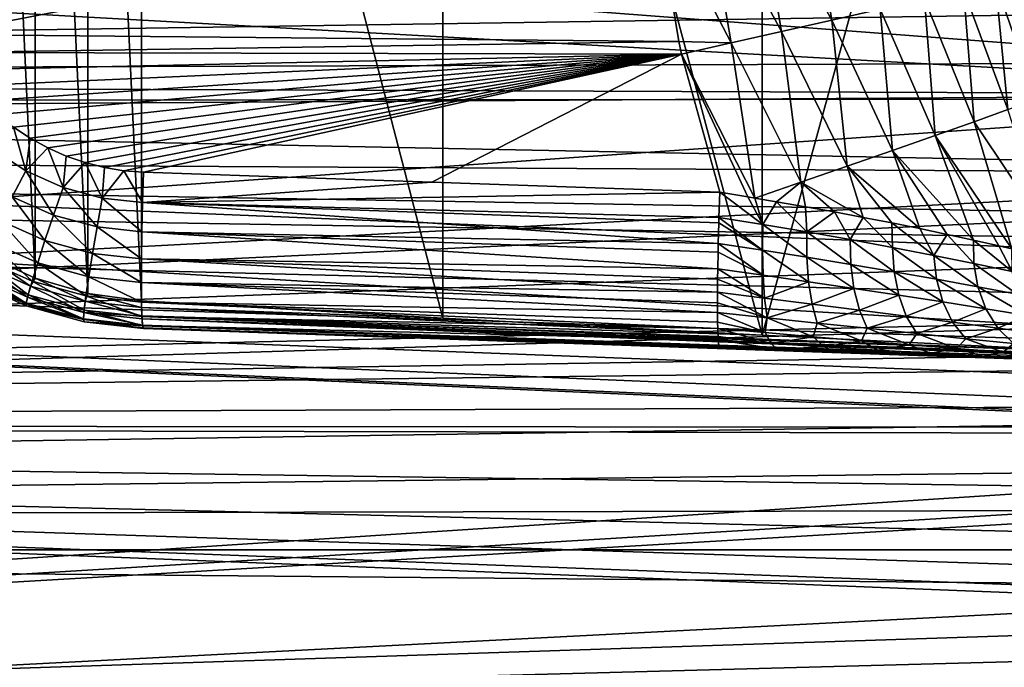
# Model space of a CAD drawing. Header units: millimetres. Extents: x -100 to 100, y -64 to 136.
# Tile 393 of 530: x -27 to -14, y 56 to 64. Entities that reach past the tile are written whole.
import ezdxf

# ---------------------------------------------------------------- set-up
doc = ezdxf.new("R2010")
doc.units = ezdxf.units.MM
doc.header["$LTSCALE"] = 159.143519
for name, color, linetype in [('1', 7, 'CONTINUOUS'), ('13', 7, 'CONTINUOUS'), ('2', 7, 'CONTINUOUS'), ('3', 7, 'CONTINUOUS'), ('30', 7, 'CONTINUOUS'), ('31', 7, 'CONTINUOUS'), ('32', 7, 'CONTINUOUS'), ('33', 7, 'CONTINUOUS'), ('397', 7, 'CONTINUOUS'), ('407', 7, 'CONTINUOUS'), ('412', 7, 'CONTINUOUS'), ('413', 7, 'CONTINUOUS'), ('437', 7, 'CONTINUOUS'), ('49', 7, 'CONTINUOUS')]:
    doc.layers.add(name, color=color, linetype=linetype)

msp = doc.modelspace()

# ---------------------------------------------------------------- linework, layer by layer
at = {"layer": '1', "color": 7, "linetype": 'CONTINUOUS', "true_color": 0x8c979c}
for points in [[(-27.898, 64.329, -11.927), (-27.802, 64.091, -11.923), (-18.632, 65.862, -11.603), (-27.898, 64.329, -11.927)], [(-18.632, 65.862, -11.603), (-27.802, 64.091, -11.923), (-18.327, 64.004, -11.592), (-18.632, 65.862, -11.603)], [(-27.802, 64.091, -11.923), (-27.686, 63.861, -11.919), (-18.327, 64.004, -11.592), (-27.802, 64.091, -11.923)], [(-18.327, 64.004, -11.592), (-27.686, 63.861, -11.919), (-18.291, 63.84, -11.591), (-18.327, 64.004, -11.592)], [(-27.686, 63.861, -11.919), (-27.551, 63.642, -11.914), (-18.291, 63.84, -11.591), (-27.686, 63.861, -11.919)], [(-27.551, 63.642, -11.914), (-27.398, 63.436, -11.909), (-18.291, 63.84, -11.591), (-27.551, 63.642, -11.914)], [(-27.398, 63.436, -11.909), (-27.228, 63.244, -11.903), (-18.291, 63.84, -11.591), (-27.398, 63.436, -11.909)], [(-27.228, 63.244, -11.903), (-27.042, 63.068, -11.897), (-18.291, 63.84, -11.591), (-27.228, 63.244, -11.903)], [(-27.042, 63.068, -11.897), (-26.841, 62.907, -11.89), (-18.291, 63.84, -11.591), (-27.042, 63.068, -11.897)], [(-26.841, 62.907, -11.89), (-26.627, 62.765, -11.882), (-18.291, 63.84, -11.591), (-26.841, 62.907, -11.89)], [(-26.627, 62.765, -11.882), (-26.402, 62.64, -11.874), (-18.291, 63.84, -11.591), (-26.627, 62.765, -11.882)], [(-26.402, 62.64, -11.874), (-26.167, 62.536, -11.866), (-18.291, 63.84, -11.591), (-26.402, 62.64, -11.874)], [(-26.167, 62.536, -11.866), (-25.924, 62.453, -11.858), (-18.291, 63.84, -11.591), (-26.167, 62.536, -11.866)], [(-25.924, 62.453, -11.858), (-25.676, 62.39, -11.849), (-18.291, 63.84, -11.591), (-25.924, 62.453, -11.858)], [(-25.676, 62.39, -11.849), (-25.426, 62.349, -11.84), (-18.291, 63.84, -11.591), (-25.676, 62.39, -11.849)], [(-25.426, 62.349, -11.84), (-25.174, 62.33, -11.831), (-18.291, 63.84, -11.591), (-25.426, 62.349, -11.84)], [(-25.174, 62.33, -11.831), (-21.488, 62.202, -11.703), (-18.291, 63.84, -11.591), (-25.174, 62.33, -11.831)], [(-21.488, 62.202, -11.703), (-17.802, 62.073, -11.574), (-18.291, 63.84, -11.591), (-21.488, 62.202, -11.703)]]:
    msp.add_3dface(points, dxfattribs=at)
at = {"layer": '13', "color": 7, "linetype": 'CONTINUOUS', "true_color": 0x8c979c}
for points in [[(-17.327, 66.011, -11.38), (-16.366, 64.278, -11.111), (-16.672, 66.087, -11.122), (-17.327, 66.011, -11.38)], [(-16.366, 64.278, -11.111), (-15.75, 64.419, -10.752), (-16.672, 66.087, -11.122), (-16.366, 64.278, -11.111)], [(-18.632, 65.862, -11.603), (-17.657, 63.984, -11.526), (-17.987, 65.936, -11.538), (-18.632, 65.862, -11.603)], [(-17.987, 65.936, -11.538), (-17.009, 64.131, -11.369), (-17.327, 66.011, -11.38), (-17.987, 65.936, -11.538)], [(-17.657, 63.984, -11.526), (-17.009, 64.131, -11.369), (-17.987, 65.936, -11.538), (-17.657, 63.984, -11.526)], [(-17.009, 64.131, -11.369), (-16.366, 64.278, -11.111), (-17.327, 66.011, -11.38), (-17.009, 64.131, -11.369)], [(-18.632, 65.862, -11.603), (-18.327, 64.004, -11.592), (-17.657, 63.984, -11.526), (-18.632, 65.862, -11.603)], [(-14.271, 64.765, -9.154), (-13.758, 63.259, -8.992), (-13.954, 64.841, -8.504), (-14.271, 64.765, -9.154)], [(-15.182, 64.551, -10.298), (-14.546, 62.976, -10.106), (-14.684, 64.667, -9.759), (-15.182, 64.551, -10.298)], [(-14.684, 64.667, -9.759), (-14.114, 63.131, -9.576), (-14.271, 64.765, -9.154), (-14.684, 64.667, -9.759)], [(-14.546, 62.976, -10.106), (-14.114, 63.131, -9.576), (-14.684, 64.667, -9.759), (-14.546, 62.976, -10.106)], [(-14.114, 63.131, -9.576), (-13.758, 63.259, -8.992), (-14.271, 64.765, -9.154), (-14.114, 63.131, -9.576)], [(-15.75, 64.419, -10.752), (-15.044, 62.801, -10.566), (-15.182, 64.551, -10.298), (-15.75, 64.419, -10.752)], [(-15.044, 62.801, -10.566), (-14.546, 62.976, -10.106), (-15.182, 64.551, -10.298), (-15.044, 62.801, -10.566)], [(-16.366, 64.278, -11.111), (-15.592, 62.609, -10.944), (-15.75, 64.419, -10.752), (-16.366, 64.278, -11.111)], [(-15.592, 62.609, -10.944), (-15.044, 62.801, -10.566), (-15.75, 64.419, -10.752), (-15.592, 62.609, -10.944)], [(-17.009, 64.131, -11.369), (-16.171, 62.407, -11.232), (-16.366, 64.278, -11.111), (-17.009, 64.131, -11.369)], [(-16.171, 62.407, -11.232), (-15.592, 62.609, -10.944), (-16.366, 64.278, -11.111), (-16.171, 62.407, -11.232)], [(-17.657, 63.984, -11.526), (-16.764, 62.202, -11.431), (-17.009, 64.131, -11.369), (-17.657, 63.984, -11.526)], [(-16.764, 62.202, -11.431), (-16.171, 62.407, -11.232), (-17.009, 64.131, -11.369), (-16.764, 62.202, -11.431)], [(-18.327, 64.004, -11.592), (-18.291, 63.84, -11.591), (-17.657, 63.984, -11.526), (-18.327, 64.004, -11.592)], [(-18.291, 63.84, -11.591), (-17.354, 62, -11.542), (-17.657, 63.984, -11.526), (-18.291, 63.84, -11.591)], [(-17.354, 62, -11.542), (-16.764, 62.202, -11.431), (-17.657, 63.984, -11.526), (-17.354, 62, -11.542)], [(-18.291, 63.84, -11.591), (-17.802, 62.073, -11.574), (-17.44, 62.014, -11.551), (-18.291, 63.84, -11.591)], [(-18.291, 63.84, -11.591), (-17.44, 62.014, -11.551), (-17.354, 62, -11.542), (-18.291, 63.84, -11.591)], [(-14.546, 62.976, -10.106), (-13.606, 61.572, -9.7), (-14.114, 63.131, -9.576), (-14.546, 62.976, -10.106)], [(-15.044, 62.801, -10.566), (-14.062, 61.349, -10.238), (-14.546, 62.976, -10.106), (-15.044, 62.801, -10.566)], [(-14.062, 61.349, -10.238), (-13.606, 61.572, -9.7), (-14.546, 62.976, -10.106), (-14.062, 61.349, -10.238)], [(-15.592, 62.609, -10.944), (-14.554, 61.461, -10.573), (-15.044, 62.801, -10.566), (-15.592, 62.609, -10.944)], [(-14.554, 61.461, -10.573), (-14.229, 61.388, -10.359), (-15.044, 62.801, -10.566), (-14.554, 61.461, -10.573)], [(-14.229, 61.388, -10.359), (-14.062, 61.349, -10.238), (-15.044, 62.801, -10.566), (-14.229, 61.388, -10.359)], [(-16.171, 62.407, -11.232), (-15.242, 61.608, -10.945), (-15.592, 62.609, -10.944), (-16.171, 62.407, -11.232)], [(-15.242, 61.608, -10.945), (-14.893, 61.535, -10.769), (-15.592, 62.609, -10.944), (-15.242, 61.608, -10.945)], [(-14.893, 61.535, -10.769), (-14.554, 61.461, -10.573), (-15.592, 62.609, -10.944), (-14.893, 61.535, -10.769)], [(-16.764, 62.202, -11.431), (-15.965, 61.752, -11.236), (-16.171, 62.407, -11.232), (-16.764, 62.202, -11.431)], [(-15.965, 61.752, -11.236), (-15.6, 61.681, -11.101), (-16.171, 62.407, -11.232), (-15.965, 61.752, -11.236)], [(-15.6, 61.681, -11.101), (-15.242, 61.608, -10.945), (-16.171, 62.407, -11.232), (-15.6, 61.681, -11.101)], [(-17.354, 62, -11.542), (-17.073, 61.952, -11.506), (-16.764, 62.202, -11.431), (-17.354, 62, -11.542)], [(-17.073, 61.952, -11.506), (-16.703, 61.888, -11.438), (-16.764, 62.202, -11.431), (-17.073, 61.952, -11.506)], [(-16.703, 61.888, -11.438), (-16.333, 61.821, -11.348), (-16.764, 62.202, -11.431), (-16.703, 61.888, -11.438)], [(-16.333, 61.821, -11.348), (-15.965, 61.752, -11.236), (-16.764, 62.202, -11.431), (-16.333, 61.821, -11.348)]]:
    msp.add_3dface(points, dxfattribs=at)
at = {"layer": '2', "color": 7, "linetype": 'CONTINUOUS', "true_color": 0x8c979c}
for points in [[(-21.488, 62.202, -11.703), (-25.174, 62.33, -11.831), (-25.187, 61.941, -11.87), (-21.488, 62.202, -11.703)], [(-17.802, 62.073, -11.574), (-21.488, 62.202, -11.703), (-25.187, 61.941, -11.87), (-17.802, 62.073, -11.574)], [(-17.812, 61.749, -11.601), (-17.802, 62.073, -11.574), (-25.187, 61.941, -11.87), (-17.812, 61.749, -11.601)], [(-25.196, 61.566, -11.984), (-17.821, 61.418, -11.685), (-25.187, 61.941, -11.87), (-25.196, 61.566, -11.984)], [(-17.814, 61.683, -11.613), (-17.812, 61.749, -11.601), (-25.187, 61.941, -11.87), (-17.814, 61.683, -11.613)], [(-17.821, 61.418, -11.685), (-17.814, 61.683, -11.613), (-25.187, 61.941, -11.87), (-17.821, 61.418, -11.685)], [(-25.201, 61.22, -12.17), (-17.827, 61.094, -11.831), (-25.196, 61.566, -11.984), (-25.201, 61.22, -12.17)], [(-17.823, 61.308, -11.727), (-17.821, 61.418, -11.685), (-25.196, 61.566, -11.984), (-17.823, 61.308, -11.727)], [(-17.827, 61.094, -11.831), (-17.823, 61.308, -11.727), (-25.196, 61.566, -11.984), (-17.827, 61.094, -11.831)], [(-25.203, 60.917, -12.419), (-17.83, 60.795, -12.037), (-25.201, 61.22, -12.17), (-25.203, 60.917, -12.419)], [(-17.829, 60.963, -11.912), (-17.827, 61.094, -11.831), (-25.201, 61.22, -12.17), (-17.829, 60.963, -11.912)], [(-17.83, 60.795, -12.037), (-17.829, 60.963, -11.912), (-25.201, 61.22, -12.17), (-17.83, 60.795, -12.037)], [(-17.831, 60.66, -12.16), (-17.83, 60.795, -12.037), (-25.203, 60.917, -12.419), (-17.831, 60.66, -12.16)], [(-17.83, 60.536, -12.297), (-17.831, 60.66, -12.16), (-25.203, 60.917, -12.419), (-17.83, 60.536, -12.297)], [(-25.201, 60.668, -12.722), (-17.83, 60.536, -12.297), (-25.203, 60.917, -12.419), (-25.201, 60.668, -12.722)], [(-17.829, 60.412, -12.463), (-17.83, 60.536, -12.297), (-25.201, 60.668, -12.722), (-17.829, 60.412, -12.463)], [(-17.827, 60.33, -12.596), (-17.829, 60.412, -12.463), (-25.201, 60.668, -12.722), (-17.827, 60.33, -12.596)], [(-25.196, 60.484, -13.068), (-17.827, 60.33, -12.596), (-25.201, 60.668, -12.722), (-25.196, 60.484, -13.068)], [(-17.823, 60.227, -12.808), (-17.827, 60.33, -12.596), (-25.196, 60.484, -13.068), (-17.823, 60.227, -12.808)], [(-17.821, 60.184, -12.92), (-17.823, 60.227, -12.808), (-25.196, 60.484, -13.068), (-17.821, 60.184, -12.92)], [(-25.187, 60.37, -13.443), (-17.821, 60.184, -12.92), (-25.196, 60.484, -13.068), (-25.187, 60.37, -13.443)], [(-17.814, 60.113, -13.183), (-17.821, 60.184, -12.92), (-25.187, 60.37, -13.443), (-17.814, 60.113, -13.183)], [(-17.812, 60.101, -13.251), (-17.814, 60.113, -13.183), (-25.187, 60.37, -13.443), (-17.812, 60.101, -13.251)], [(-25.174, 60.331, -13.83), (-17.812, 60.101, -13.251), (-25.187, 60.37, -13.443), (-25.174, 60.331, -13.83)], [(-21.488, 60.203, -13.702), (-17.812, 60.101, -13.251), (-25.174, 60.331, -13.83), (-21.488, 60.203, -13.702)], [(-17.802, 60.074, -13.573), (-17.812, 60.101, -13.251), (-21.488, 60.203, -13.702), (-17.802, 60.074, -13.573)]]:
    msp.add_3dface(points, dxfattribs=at)
at = {"layer": '3', "color": 7, "linetype": 'CONTINUOUS', "true_color": 0x8c979c}
for points in [[(-17.802, 62.073, -11.574), (-17.812, 61.749, -11.601), (-17.249, 61.66, -11.567), (-17.802, 62.073, -11.574)], [(-17.802, 62.073, -11.574), (-17.249, 61.66, -11.567), (-17.44, 62.014, -11.551), (-17.802, 62.073, -11.574)], [(-17.44, 62.014, -11.551), (-17.249, 61.66, -11.567), (-17.354, 62, -11.542), (-17.44, 62.014, -11.551)], [(-17.354, 62, -11.542), (-17.249, 61.66, -11.567), (-17.073, 61.952, -11.506), (-17.354, 62, -11.542)], [(-17.249, 61.66, -11.567), (-16.688, 61.565, -11.484), (-17.073, 61.952, -11.506), (-17.249, 61.66, -11.567)], [(-17.073, 61.952, -11.506), (-16.688, 61.565, -11.484), (-16.703, 61.888, -11.438), (-17.073, 61.952, -11.506)], [(-16.703, 61.888, -11.438), (-16.688, 61.565, -11.484), (-16.333, 61.821, -11.348), (-16.703, 61.888, -11.438)], [(-17.812, 61.749, -11.601), (-17.814, 61.683, -11.613), (-17.254, 61.333, -11.663), (-17.812, 61.749, -11.601)], [(-17.812, 61.749, -11.601), (-17.254, 61.333, -11.663), (-17.249, 61.66, -11.567), (-17.812, 61.749, -11.601)], [(-16.688, 61.565, -11.484), (-16.134, 61.468, -11.353), (-16.333, 61.821, -11.348), (-16.688, 61.565, -11.484)], [(-16.333, 61.821, -11.348), (-16.134, 61.468, -11.353), (-15.965, 61.752, -11.236), (-16.333, 61.821, -11.348)], [(-16.134, 61.468, -11.353), (-15.59, 61.367, -11.176), (-15.965, 61.752, -11.236), (-16.134, 61.468, -11.353)], [(-15.965, 61.752, -11.236), (-15.59, 61.367, -11.176), (-15.6, 61.681, -11.101), (-15.965, 61.752, -11.236)], [(-17.814, 61.683, -11.613), (-17.821, 61.418, -11.685), (-17.254, 61.333, -11.663), (-17.814, 61.683, -11.613)], [(-17.254, 61.333, -11.663), (-16.687, 61.243, -11.592), (-17.249, 61.66, -11.567), (-17.254, 61.333, -11.663)], [(-17.249, 61.66, -11.567), (-16.687, 61.243, -11.592), (-16.688, 61.565, -11.484), (-17.249, 61.66, -11.567)], [(-15.59, 61.367, -11.176), (-15.06, 61.265, -10.952), (-15.6, 61.681, -11.101), (-15.59, 61.367, -11.176)], [(-15.6, 61.681, -11.101), (-15.06, 61.265, -10.952), (-15.242, 61.608, -10.945), (-15.6, 61.681, -11.101)], [(-16.687, 61.243, -11.592), (-16.125, 61.15, -11.473), (-16.688, 61.565, -11.484), (-16.687, 61.243, -11.592)], [(-16.688, 61.565, -11.484), (-16.125, 61.15, -11.473), (-16.134, 61.468, -11.353), (-16.688, 61.565, -11.484)], [(-15.242, 61.608, -10.945), (-15.06, 61.265, -10.952), (-14.893, 61.535, -10.769), (-15.242, 61.608, -10.945)], [(-15.06, 61.265, -10.952), (-14.548, 61.162, -10.685), (-14.893, 61.535, -10.769), (-15.06, 61.265, -10.952)], [(-14.893, 61.535, -10.769), (-14.548, 61.162, -10.685), (-14.554, 61.461, -10.573), (-14.893, 61.535, -10.769)], [(-17.821, 61.418, -11.685), (-17.823, 61.308, -11.727), (-17.247, 61.014, -11.819), (-17.821, 61.418, -11.685)], [(-17.821, 61.418, -11.685), (-17.247, 61.014, -11.819), (-17.254, 61.333, -11.663), (-17.821, 61.418, -11.685)], [(-16.125, 61.15, -11.473), (-15.57, 61.056, -11.307), (-16.134, 61.468, -11.353), (-16.125, 61.15, -11.473)], [(-16.134, 61.468, -11.353), (-15.57, 61.056, -11.307), (-15.59, 61.367, -11.176), (-16.134, 61.468, -11.353)], [(-15.57, 61.056, -11.307), (-15.027, 60.96, -11.095), (-15.59, 61.367, -11.176), (-15.57, 61.056, -11.307)], [(-15.59, 61.367, -11.176), (-15.027, 60.96, -11.095), (-15.06, 61.265, -10.952), (-15.59, 61.367, -11.176)], [(-14.548, 61.162, -10.685), (-14.058, 61.06, -10.375), (-14.554, 61.461, -10.573), (-14.548, 61.162, -10.685)], [(-14.554, 61.461, -10.573), (-14.058, 61.06, -10.375), (-14.229, 61.388, -10.359), (-14.554, 61.461, -10.573)], [(-14.229, 61.388, -10.359), (-14.058, 61.06, -10.375), (-14.062, 61.349, -10.238), (-14.229, 61.388, -10.359)], [(-17.823, 61.308, -11.727), (-17.827, 61.094, -11.831), (-17.247, 61.014, -11.819), (-17.823, 61.308, -11.727)], [(-17.247, 61.014, -11.819), (-16.664, 60.929, -11.758), (-17.254, 61.333, -11.663), (-17.247, 61.014, -11.819)], [(-17.254, 61.333, -11.663), (-16.664, 60.929, -11.758), (-16.687, 61.243, -11.592), (-17.254, 61.333, -11.663)], [(-16.664, 60.929, -11.758), (-16.084, 60.843, -11.647), (-16.687, 61.243, -11.592), (-16.664, 60.929, -11.758)], [(-16.687, 61.243, -11.592), (-16.084, 60.843, -11.647), (-16.125, 61.15, -11.473), (-16.687, 61.243, -11.592)], [(-15.027, 60.96, -11.095), (-14.5, 60.865, -10.838), (-15.06, 61.265, -10.952), (-15.027, 60.96, -11.095)], [(-15.06, 61.265, -10.952), (-14.5, 60.865, -10.838), (-14.548, 61.162, -10.685), (-15.06, 61.265, -10.952)], [(-16.084, 60.843, -11.647), (-15.511, 60.756, -11.488), (-16.125, 61.15, -11.473), (-16.084, 60.843, -11.647)], [(-16.125, 61.15, -11.473), (-15.511, 60.756, -11.488), (-15.57, 61.056, -11.307), (-16.125, 61.15, -11.473)], [(-14.5, 60.865, -10.838), (-13.993, 60.77, -10.536), (-14.548, 61.162, -10.685), (-14.5, 60.865, -10.838)], [(-14.548, 61.162, -10.685), (-13.993, 60.77, -10.536), (-14.058, 61.06, -10.375), (-14.548, 61.162, -10.685)], [(-17.827, 61.094, -11.831), (-17.829, 60.963, -11.912), (-17.227, 60.72, -12.034), (-17.827, 61.094, -11.831)], [(-17.827, 61.094, -11.831), (-17.227, 60.72, -12.034), (-17.247, 61.014, -11.819), (-17.827, 61.094, -11.831)], [(-17.247, 61.014, -11.819), (-17.227, 60.72, -12.034), (-16.664, 60.929, -11.758), (-17.247, 61.014, -11.819)], [(-15.511, 60.756, -11.488), (-14.947, 60.669, -11.281), (-15.57, 61.056, -11.307), (-15.511, 60.756, -11.488)], [(-15.57, 61.056, -11.307), (-14.947, 60.669, -11.281), (-15.027, 60.96, -11.095), (-15.57, 61.056, -11.307)], [(-17.829, 60.963, -11.912), (-17.83, 60.795, -12.037), (-17.227, 60.72, -12.034), (-17.829, 60.963, -11.912)], [(-17.227, 60.72, -12.034), (-16.62, 60.643, -11.98), (-16.664, 60.929, -11.758), (-17.227, 60.72, -12.034)], [(-16.664, 60.929, -11.758), (-16.62, 60.643, -11.98), (-16.084, 60.843, -11.647), (-16.664, 60.929, -11.758)], [(-14.947, 60.669, -11.281), (-14.398, 60.583, -11.027), (-15.027, 60.96, -11.095), (-14.947, 60.669, -11.281)], [(-15.027, 60.96, -11.095), (-14.398, 60.583, -11.027), (-14.5, 60.865, -10.838), (-15.027, 60.96, -11.095)], [(-14.398, 60.583, -11.027), (-13.867, 60.498, -10.725), (-14.5, 60.865, -10.838), (-14.398, 60.583, -11.027)], [(-14.5, 60.865, -10.838), (-13.867, 60.498, -10.725), (-13.993, 60.77, -10.536), (-14.5, 60.865, -10.838)], [(-17.83, 60.795, -12.037), (-17.831, 60.66, -12.16), (-17.195, 60.468, -12.301), (-17.83, 60.795, -12.037)], [(-17.83, 60.795, -12.037), (-17.195, 60.468, -12.301), (-17.227, 60.72, -12.034), (-17.83, 60.795, -12.037)], [(-16.62, 60.643, -11.98), (-16.014, 60.565, -11.874), (-16.084, 60.843, -11.647), (-16.62, 60.643, -11.98)], [(-16.084, 60.843, -11.647), (-16.014, 60.565, -11.874), (-15.511, 60.756, -11.488), (-16.084, 60.843, -11.647)], [(-16.014, 60.565, -11.874), (-15.414, 60.488, -11.717), (-15.511, 60.756, -11.488), (-16.014, 60.565, -11.874)], [(-15.511, 60.756, -11.488), (-15.414, 60.488, -11.717), (-14.947, 60.669, -11.281), (-15.511, 60.756, -11.488)], [(-17.831, 60.66, -12.16), (-17.83, 60.536, -12.297), (-17.195, 60.468, -12.301), (-17.831, 60.66, -12.16)], [(-17.227, 60.72, -12.034), (-17.195, 60.468, -12.301), (-16.62, 60.643, -11.98), (-17.227, 60.72, -12.034)], [(-17.195, 60.468, -12.301), (-16.554, 60.4, -12.25), (-16.62, 60.643, -11.98), (-17.195, 60.468, -12.301)], [(-16.62, 60.643, -11.98), (-16.554, 60.4, -12.25), (-16.014, 60.565, -11.874), (-16.62, 60.643, -11.98)], [(-15.414, 60.488, -11.717), (-14.822, 60.41, -11.508), (-14.947, 60.669, -11.281), (-15.414, 60.488, -11.717)], [(-14.947, 60.669, -11.281), (-14.822, 60.41, -11.508), (-14.398, 60.583, -11.027), (-14.947, 60.669, -11.281)], [(-17.83, 60.536, -12.297), (-17.829, 60.412, -12.463), (-17.218, 60.277, -12.608), (-17.83, 60.536, -12.297)], [(-17.83, 60.536, -12.297), (-17.218, 60.277, -12.608), (-17.195, 60.468, -12.301), (-17.83, 60.536, -12.297)], [(-16.554, 60.4, -12.25), (-15.914, 60.332, -12.144), (-16.014, 60.565, -11.874), (-16.554, 60.4, -12.25)], [(-16.014, 60.565, -11.874), (-15.914, 60.332, -12.144), (-15.414, 60.488, -11.717), (-16.014, 60.565, -11.874)], [(-15.914, 60.332, -12.144), (-15.279, 60.265, -11.983), (-15.414, 60.488, -11.717), (-15.914, 60.332, -12.144)], [(-15.414, 60.488, -11.717), (-15.279, 60.265, -11.983), (-14.822, 60.41, -11.508), (-15.414, 60.488, -11.717)], [(-14.822, 60.41, -11.508), (-14.244, 60.335, -11.249), (-14.398, 60.583, -11.027), (-14.822, 60.41, -11.508)], [(-14.398, 60.583, -11.027), (-14.244, 60.335, -11.249), (-13.867, 60.498, -10.725), (-14.398, 60.583, -11.027)], [(-14.244, 60.335, -11.249), (-13.685, 60.262, -10.939), (-13.867, 60.498, -10.725), (-14.244, 60.335, -11.249)], [(-17.829, 60.412, -12.463), (-17.827, 60.33, -12.596), (-17.218, 60.277, -12.608), (-17.829, 60.412, -12.463)], [(-17.218, 60.277, -12.608), (-16.604, 60.224, -12.57), (-17.195, 60.468, -12.301), (-17.218, 60.277, -12.608)], [(-17.195, 60.468, -12.301), (-16.604, 60.224, -12.57), (-16.554, 60.4, -12.25), (-17.195, 60.468, -12.301)], [(-16.604, 60.224, -12.57), (-15.989, 60.173, -12.483), (-16.554, 60.4, -12.25), (-16.604, 60.224, -12.57)], [(-16.554, 60.4, -12.25), (-15.989, 60.173, -12.483), (-15.914, 60.332, -12.144), (-16.554, 60.4, -12.25)], [(-15.279, 60.265, -11.983), (-14.652, 60.199, -11.766), (-14.822, 60.41, -11.508), (-15.279, 60.265, -11.983)], [(-14.822, 60.41, -11.508), (-14.652, 60.199, -11.766), (-14.244, 60.335, -11.249), (-14.822, 60.41, -11.508)], [(-17.827, 60.33, -12.596), (-17.823, 60.227, -12.808), (-17.145, 60.139, -12.934), (-17.827, 60.33, -12.596)], [(-17.827, 60.33, -12.596), (-17.145, 60.139, -12.934), (-17.218, 60.277, -12.608), (-17.827, 60.33, -12.596)], [(-17.218, 60.277, -12.608), (-17.145, 60.139, -12.934), (-16.604, 60.224, -12.57), (-17.218, 60.277, -12.608)], [(-15.989, 60.173, -12.483), (-15.377, 60.122, -12.347), (-15.914, 60.332, -12.144), (-15.989, 60.173, -12.483)], [(-15.914, 60.332, -12.144), (-15.377, 60.122, -12.347), (-15.279, 60.265, -11.983), (-15.914, 60.332, -12.144)], [(-15.377, 60.122, -12.347), (-14.771, 60.074, -12.162), (-15.279, 60.265, -11.983), (-15.377, 60.122, -12.347)], [(-15.279, 60.265, -11.983), (-14.771, 60.074, -12.162), (-14.652, 60.199, -11.766), (-15.279, 60.265, -11.983)], [(-14.652, 60.199, -11.766), (-14.04, 60.137, -11.494), (-14.244, 60.335, -11.249), (-14.652, 60.199, -11.766)], [(-14.244, 60.335, -11.249), (-14.04, 60.137, -11.494), (-13.685, 60.262, -10.939), (-14.244, 60.335, -11.249)], [(-17.823, 60.227, -12.808), (-17.821, 60.184, -12.92), (-17.145, 60.139, -12.934), (-17.823, 60.227, -12.808)], [(-17.821, 60.184, -12.92), (-17.814, 60.113, -13.183), (-17.072, 60.064, -13.264), (-17.821, 60.184, -12.92)], [(-17.145, 60.139, -12.934), (-17.821, 60.184, -12.92), (-17.072, 60.064, -13.264), (-17.145, 60.139, -12.934)], [(-17.814, 60.113, -13.183), (-17.812, 60.101, -13.251), (-17.072, 60.064, -13.264), (-17.814, 60.113, -13.183)], [(-17.145, 60.139, -12.934), (-16.463, 60.094, -12.888), (-16.604, 60.224, -12.57), (-17.145, 60.139, -12.934)], [(-16.463, 60.094, -12.888), (-17.145, 60.139, -12.934), (-17.072, 60.064, -13.264), (-16.463, 60.094, -12.888)], [(-16.604, 60.224, -12.57), (-16.463, 60.094, -12.888), (-15.989, 60.173, -12.483), (-16.604, 60.224, -12.57)], [(-16.463, 60.094, -12.888), (-15.782, 60.052, -12.785), (-15.989, 60.173, -12.483), (-16.463, 60.094, -12.888)], [(-15.989, 60.173, -12.483), (-15.782, 60.052, -12.785), (-15.377, 60.122, -12.347), (-15.989, 60.173, -12.483)], [(-15.782, 60.052, -12.785), (-15.104, 60.012, -12.624), (-15.377, 60.122, -12.347), (-15.782, 60.052, -12.785)], [(-15.377, 60.122, -12.347), (-15.104, 60.012, -12.624), (-14.771, 60.074, -12.162), (-15.377, 60.122, -12.347)], [(-14.771, 60.074, -12.162), (-14.175, 60.028, -11.928), (-14.652, 60.199, -11.766), (-14.771, 60.074, -12.162)], [(-14.652, 60.199, -11.766), (-14.175, 60.028, -11.928), (-14.04, 60.137, -11.494), (-14.652, 60.199, -11.766)], [(-14.175, 60.028, -11.928), (-13.594, 59.985, -11.645), (-14.04, 60.137, -11.494), (-14.175, 60.028, -11.928)], [(-17.812, 60.101, -13.251), (-17.802, 60.074, -13.573), (-17.28, 60.056, -13.537), (-17.812, 60.101, -13.251)], [(-17.072, 60.064, -13.264), (-17.812, 60.101, -13.251), (-17.28, 60.056, -13.537), (-17.072, 60.064, -13.264)], [(-16.756, 60.038, -13.467), (-17.072, 60.064, -13.264), (-17.28, 60.056, -13.537), (-16.756, 60.038, -13.467)], [(-16.463, 60.094, -12.888), (-17.072, 60.064, -13.264), (-16.326, 60.03, -13.209), (-16.463, 60.094, -12.888)], [(-16.326, 60.03, -13.209), (-17.072, 60.064, -13.264), (-16.756, 60.038, -13.467), (-16.326, 60.03, -13.209)], [(-16.233, 60.019, -13.362), (-16.326, 60.03, -13.209), (-16.756, 60.038, -13.467), (-16.233, 60.019, -13.362)], [(-15.782, 60.052, -12.785), (-16.463, 60.094, -12.888), (-16.326, 60.03, -13.209), (-15.782, 60.052, -12.785)], [(-15.782, 60.052, -12.785), (-16.326, 60.03, -13.209), (-15.581, 59.998, -13.088), (-15.782, 60.052, -12.785)], [(-15.581, 59.998, -13.088), (-16.326, 60.03, -13.209), (-15.715, 60.001, -13.222), (-15.581, 59.998, -13.088)], [(-15.715, 60.001, -13.222), (-16.326, 60.03, -13.209), (-16.233, 60.019, -13.362), (-15.715, 60.001, -13.222)], [(-15.104, 60.012, -12.624), (-15.782, 60.052, -12.785), (-15.581, 59.998, -13.088), (-15.104, 60.012, -12.624)], [(-15.205, 59.983, -13.047), (-15.581, 59.998, -13.088), (-15.715, 60.001, -13.222), (-15.205, 59.983, -13.047)], [(-15.104, 60.012, -12.624), (-15.581, 59.998, -13.088), (-14.843, 59.971, -12.9), (-15.104, 60.012, -12.624)], [(-14.843, 59.971, -12.9), (-15.581, 59.998, -13.088), (-15.205, 59.983, -13.047), (-14.843, 59.971, -12.9)], [(-15.104, 60.012, -12.624), (-14.436, 59.975, -12.405), (-14.771, 60.074, -12.162), (-15.104, 60.012, -12.624)], [(-14.436, 59.975, -12.405), (-15.104, 60.012, -12.624), (-14.706, 59.966, -12.839), (-14.436, 59.975, -12.405)], [(-15.104, 60.012, -12.624), (-14.843, 59.971, -12.9), (-14.706, 59.966, -12.839), (-15.104, 60.012, -12.624)], [(-14.771, 60.074, -12.162), (-14.436, 59.975, -12.405), (-14.175, 60.028, -11.928), (-14.771, 60.074, -12.162)], [(-14.436, 59.975, -12.405), (-13.781, 59.942, -12.128), (-14.175, 60.028, -11.928), (-14.436, 59.975, -12.405)], [(-14.175, 60.028, -11.928), (-13.781, 59.942, -12.128), (-13.594, 59.985, -11.645), (-14.175, 60.028, -11.928)], [(-14.436, 59.975, -12.405), (-14.706, 59.966, -12.839), (-14.221, 59.949, -12.598), (-14.436, 59.975, -12.405)], [(-13.781, 59.942, -12.128), (-14.436, 59.975, -12.405), (-13.754, 59.933, -12.327), (-13.781, 59.942, -12.128)], [(-13.754, 59.933, -12.327), (-14.436, 59.975, -12.405), (-14.221, 59.949, -12.598), (-13.754, 59.933, -12.327)]]:
    msp.add_3dface(points, dxfattribs=at)
at = {"layer": '30', "color": 7, "linetype": 'CONTINUOUS', "true_color": 0x8c979c}
for points in [[(-26.68, 62.346, -11.922), (-26.841, 62.907, -11.89), (-27.117, 62.628, -11.938), (-26.68, 62.346, -11.922)], [(-26.627, 62.765, -11.882), (-26.841, 62.907, -11.89), (-26.68, 62.346, -11.922), (-26.627, 62.765, -11.882)], [(-26.402, 62.64, -11.874), (-26.627, 62.765, -11.882), (-26.68, 62.346, -11.922), (-26.402, 62.64, -11.874)], [(-26.68, 62.346, -11.922), (-27.117, 62.628, -11.938), (-26.855, 62.016, -12.042), (-26.68, 62.346, -11.922)], [(-26.205, 62.135, -11.906), (-26.402, 62.64, -11.874), (-26.68, 62.346, -11.922), (-26.205, 62.135, -11.906)], [(-26.167, 62.536, -11.866), (-26.402, 62.64, -11.874), (-26.205, 62.135, -11.906), (-26.167, 62.536, -11.866)], [(-25.924, 62.453, -11.858), (-26.167, 62.536, -11.866), (-26.205, 62.135, -11.906), (-25.924, 62.453, -11.858)], [(-25.703, 61.999, -11.888), (-25.924, 62.453, -11.858), (-26.205, 62.135, -11.906), (-25.703, 61.999, -11.888)], [(-25.676, 62.39, -11.849), (-25.924, 62.453, -11.858), (-25.703, 61.999, -11.888), (-25.676, 62.39, -11.849)], [(-25.426, 62.349, -11.84), (-25.676, 62.39, -11.849), (-25.703, 61.999, -11.888), (-25.426, 62.349, -11.84)], [(-26.327, 61.781, -12.024), (-26.68, 62.346, -11.922), (-26.855, 62.016, -12.042), (-26.327, 61.781, -12.024)], [(-26.205, 62.135, -11.906), (-26.68, 62.346, -11.922), (-26.327, 61.781, -12.024), (-26.205, 62.135, -11.906)], [(-25.187, 61.941, -11.87), (-25.426, 62.349, -11.84), (-25.703, 61.999, -11.888), (-25.187, 61.941, -11.87)], [(-25.174, 62.33, -11.831), (-25.426, 62.349, -11.84), (-25.187, 61.941, -11.87), (-25.174, 62.33, -11.831)], [(-25.77, 61.63, -12.004), (-26.205, 62.135, -11.906), (-26.327, 61.781, -12.024), (-25.77, 61.63, -12.004)], [(-25.703, 61.999, -11.888), (-26.205, 62.135, -11.906), (-25.77, 61.63, -12.004), (-25.703, 61.999, -11.888)], [(-26.437, 61.455, -12.213), (-26.855, 62.016, -12.042), (-27.013, 61.712, -12.233), (-26.437, 61.455, -12.213)], [(-26.327, 61.781, -12.024), (-26.855, 62.016, -12.042), (-26.437, 61.455, -12.213), (-26.327, 61.781, -12.024)], [(-25.196, 61.566, -11.984), (-25.703, 61.999, -11.888), (-25.77, 61.63, -12.004), (-25.196, 61.566, -11.984)], [(-25.196, 61.566, -11.984), (-25.187, 61.941, -11.87), (-25.703, 61.999, -11.888), (-25.196, 61.566, -11.984)], [(-25.828, 61.29, -12.191), (-26.327, 61.781, -12.024), (-26.437, 61.455, -12.213), (-25.828, 61.29, -12.191)], [(-25.77, 61.63, -12.004), (-26.327, 61.781, -12.024), (-25.828, 61.29, -12.191), (-25.77, 61.63, -12.004)], [(-26.53, 61.17, -12.465), (-27.013, 61.712, -12.233), (-27.148, 61.445, -12.486), (-26.53, 61.17, -12.465)], [(-26.437, 61.455, -12.213), (-27.013, 61.712, -12.233), (-26.53, 61.17, -12.465), (-26.437, 61.455, -12.213)], [(-25.201, 61.22, -12.17), (-25.77, 61.63, -12.004), (-25.828, 61.29, -12.191), (-25.201, 61.22, -12.17)], [(-25.201, 61.22, -12.17), (-25.196, 61.566, -11.984), (-25.77, 61.63, -12.004), (-25.201, 61.22, -12.17)], [(-26.602, 60.936, -12.771), (-27.148, 61.445, -12.486), (-27.256, 61.226, -12.794), (-26.602, 60.936, -12.771)], [(-26.53, 61.17, -12.465), (-27.148, 61.445, -12.486), (-26.602, 60.936, -12.771), (-26.53, 61.17, -12.465)], [(-25.876, 60.992, -12.442), (-26.437, 61.455, -12.213), (-26.53, 61.17, -12.465), (-25.876, 60.992, -12.442)], [(-25.828, 61.29, -12.191), (-26.437, 61.455, -12.213), (-25.876, 60.992, -12.442), (-25.828, 61.29, -12.191)], [(-25.203, 60.917, -12.419), (-25.828, 61.29, -12.191), (-25.876, 60.992, -12.442), (-25.203, 60.917, -12.419)], [(-25.203, 60.917, -12.419), (-25.201, 61.22, -12.17), (-25.828, 61.29, -12.191), (-25.203, 60.917, -12.419)], [(-26.652, 60.761, -13.119), (-27.256, 61.226, -12.794), (-27.332, 61.064, -13.142), (-26.652, 60.761, -13.119)], [(-26.602, 60.936, -12.771), (-27.256, 61.226, -12.794), (-26.652, 60.761, -13.119), (-26.602, 60.936, -12.771)], [(-25.912, 60.748, -12.747), (-26.53, 61.17, -12.465), (-26.602, 60.936, -12.771), (-25.912, 60.748, -12.747)], [(-25.876, 60.992, -12.442), (-26.53, 61.17, -12.465), (-25.912, 60.748, -12.747), (-25.876, 60.992, -12.442)], [(-26.677, 60.654, -13.495), (-27.332, 61.064, -13.142), (-27.373, 60.964, -13.519), (-26.677, 60.654, -13.495)], [(-26.652, 60.761, -13.119), (-27.332, 61.064, -13.142), (-26.677, 60.654, -13.495), (-26.652, 60.761, -13.119)], [(-25.201, 60.668, -12.722), (-25.876, 60.992, -12.442), (-25.912, 60.748, -12.747), (-25.201, 60.668, -12.722)], [(-25.201, 60.668, -12.722), (-25.203, 60.917, -12.419), (-25.876, 60.992, -12.442), (-25.201, 60.668, -12.722)], [(-26.677, 60.654, -13.495), (-27.373, 60.964, -13.519), (-27.378, 60.93, -13.876), (-26.677, 60.654, -13.495)], [(-26.677, 60.618, -13.862), (-26.677, 60.654, -13.495), (-27.378, 60.93, -13.876), (-26.677, 60.618, -13.862)], [(-25.935, 60.566, -13.094), (-26.602, 60.936, -12.771), (-26.652, 60.761, -13.119), (-25.935, 60.566, -13.094)], [(-25.912, 60.748, -12.747), (-26.602, 60.936, -12.771), (-25.935, 60.566, -13.094), (-25.912, 60.748, -12.747)], [(-25.943, 60.455, -13.469), (-26.652, 60.761, -13.119), (-26.677, 60.654, -13.495), (-25.943, 60.455, -13.469)], [(-25.935, 60.566, -13.094), (-26.652, 60.761, -13.119), (-25.943, 60.455, -13.469), (-25.935, 60.566, -13.094)], [(-25.196, 60.484, -13.068), (-25.912, 60.748, -12.747), (-25.935, 60.566, -13.094), (-25.196, 60.484, -13.068)], [(-25.196, 60.484, -13.068), (-25.201, 60.668, -12.722), (-25.912, 60.748, -12.747), (-25.196, 60.484, -13.068)], [(-25.943, 60.455, -13.469), (-26.677, 60.654, -13.495), (-26.677, 60.618, -13.862), (-25.943, 60.455, -13.469)], [(-25.937, 60.417, -13.846), (-25.943, 60.455, -13.469), (-26.677, 60.618, -13.862), (-25.937, 60.417, -13.846)], [(-25.187, 60.37, -13.443), (-25.935, 60.566, -13.094), (-25.943, 60.455, -13.469), (-25.187, 60.37, -13.443)], [(-25.187, 60.37, -13.443), (-25.196, 60.484, -13.068), (-25.935, 60.566, -13.094), (-25.187, 60.37, -13.443)], [(-25.174, 60.331, -13.83), (-25.187, 60.37, -13.443), (-25.943, 60.455, -13.469), (-25.174, 60.331, -13.83)], [(-25.174, 60.331, -13.83), (-25.943, 60.455, -13.469), (-25.937, 60.417, -13.846), (-25.174, 60.331, -13.83)]]:
    msp.add_3dface(points, dxfattribs=at)
at = {"layer": '31', "color": 7, "linetype": 'CONTINUOUS', "true_color": 0x8c979c}
for points in [[(-26.677, 60.618, -13.862), (-27.378, 60.93, -13.876), (-26.677, 60.618, -17.138), (-26.677, 60.618, -13.862)], [(-26.677, 60.618, -17.138), (-27.378, 60.93, -13.876), (-27.378, 60.93, -17.124), (-26.677, 60.618, -17.138)], [(-25.937, 60.417, -13.846), (-26.677, 60.618, -13.862), (-25.937, 60.417, -17.154), (-25.937, 60.417, -13.846)], [(-25.937, 60.417, -17.154), (-26.677, 60.618, -13.862), (-26.677, 60.618, -17.138), (-25.937, 60.417, -17.154)], [(-25.174, 60.331, -13.83), (-25.937, 60.417, -13.846), (-25.174, 60.331, -17.17), (-25.174, 60.331, -13.83)], [(-25.174, 60.331, -17.17), (-25.937, 60.417, -13.846), (-25.937, 60.417, -17.154), (-25.174, 60.331, -17.17)]]:
    msp.add_3dface(points, dxfattribs=at)
at = {"layer": '32', "color": 7, "linetype": 'CONTINUOUS', "true_color": 0x8c979c}
for points in [[(-26.621, 60.871, -18.119), (-27.284, 61.166, -18.095), (-27.202, 61.269, -18.3), (-26.621, 60.871, -18.119)], [(-26.564, 60.972, -18.3), (-26.621, 60.871, -18.119), (-27.202, 61.269, -18.3), (-26.564, 60.972, -18.3)], [(-27.284, 61.166, -18.095), (-26.66, 60.732, -17.801), (-27.344, 61.037, -17.778), (-27.284, 61.166, -18.095)], [(-27.284, 61.166, -18.095), (-26.621, 60.871, -18.119), (-26.66, 60.732, -17.801), (-27.284, 61.166, -18.095)], [(-26.678, 60.647, -17.464), (-27.375, 60.957, -17.44), (-27.344, 61.037, -17.778), (-26.678, 60.647, -17.464)], [(-26.66, 60.732, -17.801), (-26.678, 60.647, -17.464), (-27.344, 61.037, -17.778), (-26.66, 60.732, -17.801)], [(-26.678, 60.647, -17.464), (-27.378, 60.93, -17.124), (-27.375, 60.957, -17.44), (-26.678, 60.647, -17.464)], [(-26.677, 60.618, -17.138), (-27.378, 60.93, -17.124), (-26.678, 60.647, -17.464), (-26.677, 60.618, -17.138)], [(-26.621, 60.871, -18.119), (-25.938, 60.536, -17.827), (-26.66, 60.732, -17.801), (-26.621, 60.871, -18.119)], [(-25.921, 60.681, -18.143), (-26.621, 60.871, -18.119), (-26.564, 60.972, -18.3), (-25.921, 60.681, -18.143)], [(-26.621, 60.871, -18.119), (-25.921, 60.681, -18.143), (-25.938, 60.536, -17.827), (-26.621, 60.871, -18.119)], [(-25.89, 60.776, -18.3), (-25.921, 60.681, -18.143), (-26.564, 60.972, -18.3), (-25.89, 60.776, -18.3)], [(-25.2, 60.6, -18.168), (-25.921, 60.681, -18.143), (-25.89, 60.776, -18.3), (-25.2, 60.6, -18.168)], [(-25.201, 60.683, -18.3), (-25.2, 60.6, -18.168), (-25.89, 60.776, -18.3), (-25.201, 60.683, -18.3)], [(-25.943, 60.447, -17.49), (-26.678, 60.647, -17.464), (-26.66, 60.732, -17.801), (-25.943, 60.447, -17.49)], [(-25.943, 60.447, -17.49), (-26.677, 60.618, -17.138), (-26.678, 60.647, -17.464), (-25.943, 60.447, -17.49)], [(-25.937, 60.417, -17.154), (-26.677, 60.618, -17.138), (-25.943, 60.447, -17.49), (-25.937, 60.417, -17.154)], [(-25.938, 60.536, -17.827), (-25.943, 60.447, -17.49), (-26.66, 60.732, -17.801), (-25.938, 60.536, -17.827)], [(-25.938, 60.536, -17.827), (-25.921, 60.681, -18.143), (-25.196, 60.491, -17.949), (-25.938, 60.536, -17.827)], [(-25.921, 60.681, -18.143), (-25.2, 60.6, -18.168), (-25.196, 60.491, -17.949), (-25.921, 60.681, -18.143)], [(-25.187, 60.372, -17.567), (-25.943, 60.447, -17.49), (-25.938, 60.536, -17.827), (-25.187, 60.372, -17.567)], [(-25.194, 60.453, -17.853), (-25.187, 60.372, -17.567), (-25.938, 60.536, -17.827), (-25.194, 60.453, -17.853)], [(-25.194, 60.453, -17.853), (-25.938, 60.536, -17.827), (-25.196, 60.491, -17.949), (-25.194, 60.453, -17.853)], [(-25.186, 60.362, -17.516), (-25.937, 60.417, -17.154), (-25.943, 60.447, -17.49), (-25.186, 60.362, -17.516)], [(-25.186, 60.362, -17.516), (-25.943, 60.447, -17.49), (-25.187, 60.372, -17.567), (-25.186, 60.362, -17.516)], [(-25.174, 60.331, -17.17), (-25.937, 60.417, -17.154), (-25.18, 60.339, -17.344), (-25.174, 60.331, -17.17)], [(-25.18, 60.339, -17.344), (-25.937, 60.417, -17.154), (-25.186, 60.362, -17.516), (-25.18, 60.339, -17.344)]]:
    msp.add_3dface(points, dxfattribs=at)
at = {"layer": '33', "color": 7, "linetype": 'CONTINUOUS', "true_color": 0x8c979c}
for points in [[(-25.2, 60.6, -18.168), (-25.201, 60.683, -18.3), (-21.346, 60.464, -18.3), (-25.2, 60.6, -18.168)], [(-25.196, 60.491, -17.949), (-25.2, 60.6, -18.168), (-17.259, 60.246, -18.3), (-25.196, 60.491, -17.949)], [(-17.259, 60.246, -18.3), (-25.2, 60.6, -18.168), (-21.346, 60.464, -18.3), (-17.259, 60.246, -18.3)], [(-25.194, 60.453, -17.853), (-25.196, 60.491, -17.949), (-12.942, 60.032, -18.3), (-25.194, 60.453, -17.853)], [(-12.942, 60.032, -18.3), (-25.196, 60.491, -17.949), (-17.259, 60.246, -18.3), (-12.942, 60.032, -18.3)], [(-25.187, 60.372, -17.567), (-25.194, 60.453, -17.853), (-9.336, 59.82, -18.129), (-25.187, 60.372, -17.567)], [(-8.398, 59.821, -18.3), (-25.194, 60.453, -17.853), (-12.942, 60.032, -18.3), (-8.398, 59.821, -18.3)], [(-25.194, 60.453, -17.853), (-8.398, 59.821, -18.3), (-8.595, 59.822, -18.271), (-25.194, 60.453, -17.853)], [(-9.336, 59.82, -18.129), (-25.194, 60.453, -17.853), (-9.224, 59.821, -18.154), (-9.336, 59.82, -18.129)], [(-9.224, 59.821, -18.154), (-25.194, 60.453, -17.853), (-8.595, 59.822, -18.271), (-9.224, 59.821, -18.154)], [(-25.186, 60.362, -17.516), (-25.187, 60.372, -17.567), (-10.009, 59.817, -17.944), (-25.186, 60.362, -17.516)], [(-10.009, 59.817, -17.944), (-25.187, 60.372, -17.567), (-9.336, 59.82, -18.129), (-10.009, 59.817, -17.944)], [(-25.18, 60.339, -17.344), (-25.186, 60.362, -17.516), (-10.058, 59.817, -17.928), (-25.18, 60.339, -17.344)], [(-10.058, 59.817, -17.928), (-25.186, 60.362, -17.516), (-10.009, 59.817, -17.944), (-10.058, 59.817, -17.928)], [(-25.174, 60.331, -17.17), (-25.18, 60.339, -17.344), (-17.958, 60.079, -17.422), (-25.174, 60.331, -17.17)], [(-17.958, 60.079, -17.422), (-25.18, 60.339, -17.344), (-10.742, 59.827, -17.674), (-17.958, 60.079, -17.422)], [(-10.742, 59.827, -17.674), (-25.18, 60.339, -17.344), (-10.058, 59.817, -17.928), (-10.742, 59.827, -17.674)]]:
    msp.add_3dface(points, dxfattribs=at)
at = {"layer": '397', "color": 7, "linetype": 'CONTINUOUS', "true_color": 0xaaaaaa}
for points in [[(-95.132, 63.202, 45.7), (-13.35, 68, 45.7), (-93.446, 68.493, 45.7), (-95.132, 63.202, 45.7)], [(-13.253, 66.391, 45.7), (-13.35, 68, 45.7), (-95.132, 63.202, 45.7), (-13.253, 66.391, 45.7)], [(-12.962, 64.805, 45.7), (-13.253, 66.391, 45.7), (-95.132, 63.202, 45.7), (-12.962, 64.805, 45.7)], [(-12.482, 63.266, 45.7), (-12.962, 64.805, 45.7), (-95.132, 63.202, 45.7), (-12.482, 63.266, 45.7)], [(-11.821, 61.796, 45.7), (-12.482, 63.266, 45.7), (-95.132, 63.202, 45.7), (-11.821, 61.796, 45.7)], [(-96.519, 57.824, 45.7), (-11.821, 61.796, 45.7), (-95.132, 63.202, 45.7), (-96.519, 57.824, 45.7)], [(-10.987, 60.416, 45.7), (-11.821, 61.796, 45.7), (-96.519, 57.824, 45.7), (-10.987, 60.416, 45.7)], [(-9.993, 59.147, 45.7), (-10.987, 60.416, 45.7), (-96.519, 57.824, 45.7), (-9.993, 59.147, 45.7)], [(-8.853, 58.007, 45.7), (-9.993, 59.147, 45.7), (-96.519, 57.824, 45.7), (-8.853, 58.007, 45.7)], [(-7.584, 57.013, 45.7), (-8.853, 58.007, 45.7), (-96.519, 57.824, 45.7), (-7.584, 57.013, 45.7)], [(-97.602, 52.378, 45.7), (-7.584, 57.013, 45.7), (-96.519, 57.824, 45.7), (-97.602, 52.378, 45.7)], [(-6.204, 56.179, 45.7), (-7.584, 57.013, 45.7), (-97.602, 52.378, 45.7), (-6.204, 56.179, 45.7)], [(-4.734, 55.518, 45.7), (-6.204, 56.179, 45.7), (-97.602, 52.378, 45.7), (-4.734, 55.518, 45.7)]]:
    msp.add_3dface(points, dxfattribs=at)
at = {"layer": '407', "color": 7, "linetype": 'CONTINUOUS'}
for points in [[(-93.69, 62.791, 36.7), (-92.029, 68.002, 36.7), (-8.097, 63.325, 36.7), (-93.69, 62.791, 36.7)], [(-8.097, 63.325, 36.7), (-92.029, 68.002, 36.7), (-8.638, 64.422, 36.7), (-8.097, 63.325, 36.7)], [(-7.418, 62.308, 36.7), (-93.69, 62.791, 36.7), (-8.097, 63.325, 36.7), (-7.418, 62.308, 36.7)], [(-95.055, 57.496, 36.7), (-93.69, 62.791, 36.7), (0, 58.65, 36.7), (-95.055, 57.496, 36.7)], [(0, 58.65, 36.7), (-93.69, 62.791, 36.7), (-1.22, 58.73, 36.7), (0, 58.65, 36.7)], [(-1.22, 58.73, 36.7), (-93.69, 62.791, 36.7), (-2.42, 58.969, 36.7), (-1.22, 58.73, 36.7)], [(-2.42, 58.969, 36.7), (-93.69, 62.791, 36.7), (-3.578, 59.362, 36.7), (-2.42, 58.969, 36.7)], [(-3.578, 59.362, 36.7), (-93.69, 62.791, 36.7), (-4.675, 59.903, 36.7), (-3.578, 59.362, 36.7)], [(-4.675, 59.903, 36.7), (-93.69, 62.791, 36.7), (-5.692, 60.582, 36.7), (-4.675, 59.903, 36.7)], [(-5.692, 60.582, 36.7), (-93.69, 62.791, 36.7), (-6.611, 61.389, 36.7), (-5.692, 60.582, 36.7)], [(-6.611, 61.389, 36.7), (-93.69, 62.791, 36.7), (-7.418, 62.308, 36.7), (-6.611, 61.389, 36.7)], [(95.055, 57.496, 36.7), (-95.055, 57.496, 36.7), (0, 58.65, 36.7), (95.055, 57.496, 36.7)], [(-95.055, 57.496, 36.7), (96.122, 52.132, 36.7), (-96.122, 52.132, 36.7), (-95.055, 57.496, 36.7)], [(95.055, 57.496, 36.7), (96.122, 52.132, 36.7), (-95.055, 57.496, 36.7), (95.055, 57.496, 36.7)]]:
    msp.add_3dface(points, dxfattribs=at)
at = {"layer": '412', "linetype": 'CONTINUOUS'}
for points in [[(-9.27, 66.78, 36.743), (-65.023, 67.866, 36.743), (-66.981, 63.545, 36.743), (-9.27, 66.78, 36.743)], [(-9.031, 65.58, 36.743), (-9.27, 66.78, 36.743), (-66.981, 63.545, 36.743), (-9.031, 65.58, 36.743)], [(-8.638, 64.422, 36.743), (-9.031, 65.58, 36.743), (-66.981, 63.545, 36.743), (-8.638, 64.422, 36.743)], [(-8.097, 63.325, 36.743), (-8.638, 64.422, 36.743), (-66.981, 63.545, 36.743), (-8.097, 63.325, 36.743)], [(-8.097, 63.325, 36.743), (-66.981, 63.545, 36.743), (-68.652, 59.104, 36.743), (-8.097, 63.325, 36.743)], [(-7.418, 62.308, 36.743), (-8.097, 63.325, 36.743), (-68.652, 59.104, 36.743), (-7.418, 62.308, 36.743)], [(-6.611, 61.389, 36.743), (-7.418, 62.308, 36.743), (-68.652, 59.104, 36.743), (-6.611, 61.389, 36.743)], [(-5.692, 60.582, 36.743), (-6.611, 61.389, 36.743), (-68.652, 59.104, 36.743), (-5.692, 60.582, 36.743)], [(-4.675, 59.903, 36.743), (-5.692, 60.582, 36.743), (-68.652, 59.104, 36.743), (-4.675, 59.903, 36.743)], [(-3.578, 59.362, 36.743), (-4.675, 59.903, 36.743), (-68.652, 59.104, 36.743), (-3.578, 59.362, 36.743)], [(-2.42, 58.969, 36.743), (-3.578, 59.362, 36.743), (-68.652, 59.104, 36.743), (-2.42, 58.969, 36.743)], [(68.652, 59.104, 36.743), (0, 58.65, 36.743), (-70.03, 54.564, 36.743), (68.652, 59.104, 36.743)], [(-2.42, 58.969, 36.743), (-68.652, 59.104, 36.743), (-70.03, 54.564, 36.743), (-2.42, 58.969, 36.743)], [(70.03, 54.564, 36.743), (68.652, 59.104, 36.743), (-70.03, 54.564, 36.743), (70.03, 54.564, 36.743)], [(-1.22, 58.73, 36.743), (-2.42, 58.969, 36.743), (-70.03, 54.564, 36.743), (-1.22, 58.73, 36.743)], [(0, 58.65, 36.743), (-1.22, 58.73, 36.743), (-70.03, 54.564, 36.743), (0, 58.65, 36.743)]]:
    msp.add_3dface(points, dxfattribs=at)
at = {"layer": '413', "linetype": 'CONTINUOUS'}
for points in [[(-17.259, 75.754, -18.3), (-12.942, 75.968, -18.3), (-17.259, 60.246, -18.3), (-17.259, 75.754, -18.3)], [(-12.942, 75.968, -18.3), (-12.942, 60.032, -18.3), (-17.259, 60.246, -18.3), (-12.942, 75.968, -18.3)], [(-21.346, 75.536, -18.3), (-17.259, 75.754, -18.3), (-17.259, 60.246, -18.3), (-21.346, 75.536, -18.3)], [(-25.2, 75.317, -18.3), (-21.346, 75.536, -18.3), (-21.346, 60.464, -18.3), (-25.2, 75.317, -18.3)], [(-21.346, 75.536, -18.3), (-17.259, 60.246, -18.3), (-21.346, 60.464, -18.3), (-21.346, 75.536, -18.3)], [(-25.889, 75.225, -18.3), (-25.2, 75.317, -18.3), (-25.201, 60.683, -18.3), (-25.889, 75.225, -18.3)], [(-25.201, 60.683, -18.3), (-25.2, 75.317, -18.3), (-21.346, 60.464, -18.3), (-25.201, 60.683, -18.3)], [(-26.562, 75.028, -18.3), (-25.889, 75.225, -18.3), (-25.89, 60.776, -18.3), (-26.562, 75.028, -18.3)], [(-25.889, 75.225, -18.3), (-25.201, 60.683, -18.3), (-25.89, 60.776, -18.3), (-25.889, 75.225, -18.3)], [(-27.199, 74.732, -18.3), (-26.562, 75.028, -18.3), (-26.564, 60.972, -18.3), (-27.199, 74.732, -18.3)], [(-26.562, 75.028, -18.3), (-25.89, 60.776, -18.3), (-26.564, 60.972, -18.3), (-26.562, 75.028, -18.3)], [(-27.199, 74.732, -18.3), (-26.564, 60.972, -18.3), (-27.202, 61.269, -18.3), (-27.199, 74.732, -18.3)]]:
    msp.add_3dface(points, dxfattribs=at)
at = {"layer": '437', "color": 7, "linetype": 'CONTINUOUS', "true_color": 0xaaaaaa}
for points in [[(-10.785, 63.73, 44.7), (-66.981, 63.545, 44.7), (-65.023, 67.866, 44.7), (-10.785, 63.73, 44.7)], [(-11.236, 65.115, 44.7), (-10.785, 63.73, 44.7), (-65.023, 67.866, 44.7), (-11.236, 65.115, 44.7)], [(-10.785, 63.73, 44.7), (-10.165, 62.412, 44.7), (-66.981, 63.545, 44.7), (-10.785, 63.73, 44.7)], [(-8.456, 60.059, 44.7), (-68.652, 59.104, 44.7), (-66.981, 63.545, 44.7), (-8.456, 60.059, 44.7)], [(-10.165, 62.412, 44.7), (-9.385, 61.182, 44.7), (-66.981, 63.545, 44.7), (-10.165, 62.412, 44.7)], [(-9.385, 61.182, 44.7), (-8.456, 60.059, 44.7), (-66.981, 63.545, 44.7), (-9.385, 61.182, 44.7)], [(-8.456, 60.059, 44.7), (-7.394, 59.062, 44.7), (-68.652, 59.104, 44.7), (-8.456, 60.059, 44.7)], [(-0.728, 56.423, 44.7), (-70.03, 54.564, 44.7), (-68.652, 59.104, 44.7), (-0.728, 56.423, 44.7)], [(-7.394, 59.062, 44.7), (-6.216, 58.206, 44.7), (-68.652, 59.104, 44.7), (-7.394, 59.062, 44.7)], [(-6.216, 58.206, 44.7), (-4.939, 57.504, 44.7), (-68.652, 59.104, 44.7), (-6.216, 58.206, 44.7)], [(-4.939, 57.504, 44.7), (-3.585, 56.968, 44.7), (-68.652, 59.104, 44.7), (-4.939, 57.504, 44.7)], [(-3.585, 56.968, 44.7), (-2.174, 56.605, 44.7), (-68.652, 59.104, 44.7), (-3.585, 56.968, 44.7)], [(-2.174, 56.605, 44.7), (-0.728, 56.423, 44.7), (-68.652, 59.104, 44.7), (-2.174, 56.605, 44.7)], [(-70.03, 54.564, 44.7), (-0.728, 56.423, 44.7), (70.03, 54.564, 44.7), (-70.03, 54.564, 44.7)]]:
    msp.add_3dface(points, dxfattribs=at)
at = {"layer": '49', "color": 7, "linetype": 'CONTINUOUS', "true_color": 0x8c979c}
for points in [[(-21.488, 60.203, -13.702), (-25.174, 60.331, -13.83), (-17.958, 60.079, -17.422), (-21.488, 60.203, -13.702)], [(-25.174, 60.331, -13.83), (-25.174, 60.331, -17.17), (-17.958, 60.079, -17.422), (-25.174, 60.331, -13.83)], [(-17.802, 60.074, -13.573), (-21.488, 60.203, -13.702), (-17.958, 60.079, -17.422), (-17.802, 60.074, -13.573)], [(-17.802, 60.074, -13.573), (-17.958, 60.079, -17.422), (-10.742, 59.827, -17.674), (-17.802, 60.074, -13.573)], [(-17.28, 60.056, -13.537), (-17.802, 60.074, -13.573), (-10.742, 59.827, -17.674), (-17.28, 60.056, -13.537)], [(-16.756, 60.038, -13.467), (-17.28, 60.056, -13.537), (-10.742, 59.827, -17.674), (-16.756, 60.038, -13.467)], [(-16.233, 60.019, -13.362), (-16.756, 60.038, -13.467), (-10.742, 59.827, -17.674), (-16.233, 60.019, -13.362)], [(-15.715, 60.001, -13.222), (-16.233, 60.019, -13.362), (-10.952, 59.835, -17.486), (-15.715, 60.001, -13.222)], [(-16.233, 60.019, -13.362), (-10.742, 59.827, -17.674), (-10.952, 59.835, -17.486), (-16.233, 60.019, -13.362)], [(-15.205, 59.983, -13.047), (-15.715, 60.001, -13.222), (-11.143, 59.842, -17.29), (-15.205, 59.983, -13.047)], [(-15.715, 60.001, -13.222), (-10.952, 59.835, -17.486), (-11.143, 59.842, -17.29), (-15.715, 60.001, -13.222)], [(-14.843, 59.971, -12.9), (-15.205, 59.983, -13.047), (-11.314, 59.847, -17.089), (-14.843, 59.971, -12.9)], [(-15.205, 59.983, -13.047), (-11.143, 59.842, -17.29), (-11.314, 59.847, -17.089), (-15.205, 59.983, -13.047)], [(-14.706, 59.966, -12.839), (-14.843, 59.971, -12.9), (-11.314, 59.847, -17.089), (-14.706, 59.966, -12.839)], [(-14.221, 59.949, -12.598), (-14.706, 59.966, -12.839), (-11.466, 59.853, -16.883), (-14.221, 59.949, -12.598)], [(-14.706, 59.966, -12.839), (-11.314, 59.847, -17.089), (-11.466, 59.853, -16.883), (-14.706, 59.966, -12.839)], [(-13.754, 59.933, -12.327), (-14.221, 59.949, -12.598), (-11.713, 59.861, -16.46), (-13.754, 59.933, -12.327)], [(-14.221, 59.949, -12.598), (-11.466, 59.853, -16.883), (-11.599, 59.857, -16.673), (-14.221, 59.949, -12.598)], [(-14.221, 59.949, -12.598), (-11.599, 59.857, -16.673), (-11.713, 59.861, -16.46), (-14.221, 59.949, -12.598)]]:
    msp.add_3dface(points, dxfattribs=at)

doc.saveas('drawing.dxf')
